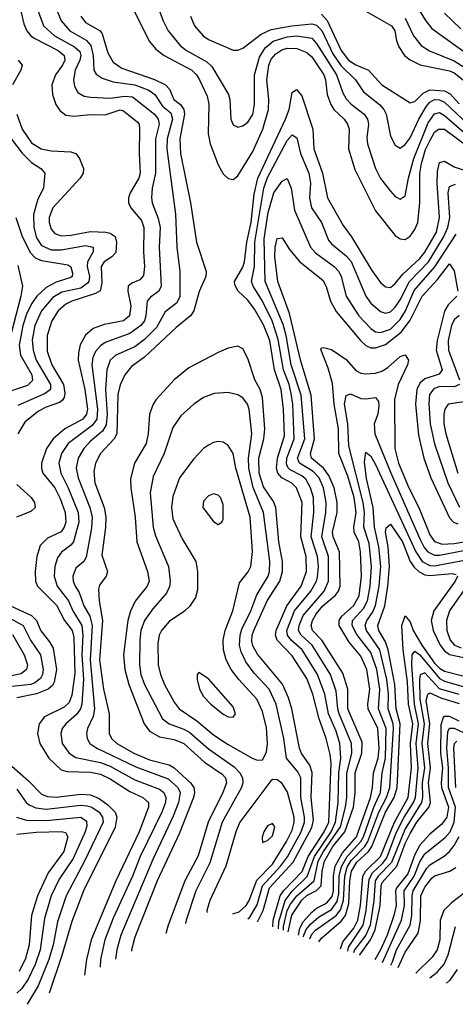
# Model space of a CAD drawing. Header units: inches. Extents: x 1308407 to 1441228, y 959628 to 1036311.
# Tile 500 of 656: x 1412002 to 1413774, y 962528 to 966535. Entities that reach past the tile are written whole.
import ezdxf

# ---------------------------------------------------------------- set-up
doc = ezdxf.new("R2010")
doc.units = ezdxf.units.IN
doc.header["$MEASUREMENT"] = 0
doc.layers.add('B4916', color=7, linetype='Continuous')

msp = doc.modelspace()

# ---------------------------------------------------------------- linework, layer by layer
at = {"layer": 'B4916', "color": 5}
for points, elevation in [([(1412446.7, 966610), (1412530, 966445.7), (1412555.5, 966415.5), (1412590.1, 966390), (1412701.9, 966330), (1412721.8, 966310), (1412733.8, 966290), (1412763.9, 966223.9), (1412771.4, 966191.4), (1412768.4, 966070), (1412776.4, 966030), (1412810, 965944), (1412830, 965907.7), (1412850, 965888.9), (1412870, 965884.6), (1412890, 965899.2), (1412950, 965998.6), (1412991.1, 966090), (1413013.7, 966170), (1413014.8, 966210), (1413006.9, 966290), (1413014.9, 966350), (1413025.3, 966374.7), (1413043.3, 966396.6), (1413067.9, 966412.1), (1413090, 966419.1), (1413130, 966417.4), (1413170, 966400.9), (1413190, 966383.8), (1413239.5, 966310), (1413245.9, 966290), (1413253.1, 966230), (1413267.4, 966190), (1413279.7, 966170), (1413321.6, 966130), (1413336.1, 966110), (1413342.1, 966090), (1413339.9, 966010), (1413364.8, 965924.8), (1413450, 965756.6), (1413530, 965656.8), (1413550, 965642.6), (1413570, 965641.2), (1413590, 965653.8), (1413610, 965681.6), (1413621.3, 965710), (1413629.7, 965790.3), (1413629.2, 965909.2), (1413636.3, 965950), (1413653.5, 966006.5), (1413670, 966042.1), (1413690, 966076.9), (1413706.4, 966090), (1413730, 966089.5), (1413830, 966015.4)], 2620), ([(1413603.9, 966610), (1413654.2, 966530), (1413679.2, 966499.2), (1413890, 966346.6)], 2760), ([(1412006.1, 966570), (1412018.7, 966518.7), (1412030.9, 966490), (1412046.7, 966470), (1412060.5, 966460.5), (1412158.5, 966410), (1412182.3, 966390), (1412185.5, 966370), (1412176.3, 966350), (1412147.3, 966310), (1412133.1, 966270), (1412135.7, 966230), (1412149.4, 966189.4), (1412165, 966165), (1412190, 966146.9), (1412222.5, 966142.5), (1412290, 966148.7), (1412350, 966147.5), (1412410, 966167.8), (1412424.6, 966164.6), (1412479.5, 966119.5), (1412487.4, 966110), (1412489, 966089), (1412487.3, 965990), (1412492.1, 965910), (1412486, 965890), (1412451.7, 965830), (1412444.7, 965810), (1412444.5, 965790), (1412454.2, 965770), (1412497.2, 965717.2), (1412507.3, 965690), (1412505.4, 965590), (1412509.5, 965530), (1412505.4, 965494.6), (1412490, 965477), (1412457.7, 965462.3), (1412443.8, 965450), (1412441.8, 965430), (1412453.9, 965370), (1412448.7, 965330), (1412424.2, 965310), (1412345.2, 965294.8), (1412301.4, 965278.6), (1412270, 965251.7), (1412248.5, 965211.5), (1412240.9, 965179.1), (1412240.3, 965150), (1412266.9, 965030), (1412277.4, 964950), (1412274.2, 964930), (1412258.8, 964910), (1412185, 964870), (1412137.7, 964830), (1412111.4, 964790), (1412091.1, 964730), (1412090.1, 964710), (1412096.1, 964690), (1412144.5, 964630), (1412165.9, 964585.9), (1412187.2, 964530), (1412189.8, 964490), (1412183.4, 964470), (1412170, 964451.2), (1412114.3, 964425.7), (1412085, 964395), (1412070.9, 964350), (1412064.2, 964290), (1412066.5, 964250), (1412074.3, 964230), (1412152.1, 964152.1), (1412184, 964090), (1412215.4, 964050), (1412221.5, 964021.5), (1412226.3, 963873.7), (1412214.1, 963785.9), (1412203.5, 963756.5), (1412182.4, 963737.6), (1412102.5, 963697.5), (1412080.8, 963670), (1412074.1, 963630), (1412083.4, 963590), (1412119.9, 963530), (1412170, 963482.8), (1412194.9, 963474.9), (1412290, 963473.3), (1412330, 963464.4), (1412370, 963445.7), (1412450, 963393.6), (1412503.2, 963370), (1412525.3, 963350), (1412525.9, 963330), (1412487.7, 963230), (1412393.5, 963030), (1412292.5, 962790), (1412273.5, 962710), (1412265.2, 962647.1)], 2520), ([(1412076.6, 966570), (1412099.3, 966510), (1412143.1, 966470), (1412224.2, 966424.1), (1412246.1, 966406.1), (1412250.6, 966390), (1412246.3, 966370), (1412227.8, 966330), (1412220.5, 966290), (1412224.3, 966264.3), (1412239, 966239), (1412264.2, 966224.2), (1412290, 966220.3), (1412370, 966215.9), (1412430, 966224.3), (1412461.2, 966221.2), (1412550.4, 966150), (1412565.7, 966130), (1412569.2, 966110), (1412554.6, 966050), (1412554.4, 965910), (1412541.2, 965850), (1412537.8, 965810), (1412540.5, 965790), (1412565.5, 965725.6), (1412573.5, 965690), (1412569.4, 965610), (1412576.9, 965450), (1412567.6, 965430), (1412534, 965406), (1412520.6, 965390), (1412515.5, 965330), (1412509.1, 965310), (1412494.4, 965290), (1412450, 965258.4), (1412350, 965221.1), (1412330, 965207.7), (1412310, 965184.9), (1412299.4, 965160.6), (1412295.9, 965130), (1412318, 964950), (1412315.8, 964910), (1412296.5, 964883.5), (1412199.5, 964810), (1412171.6, 964770), (1412161.1, 964730), (1412168.7, 964690), (1412199.5, 964630), (1412239.9, 964530), (1412242.9, 964490), (1412220.1, 964410), (1412210, 964396.6), (1412171.3, 964368.7), (1412155.3, 964344.7), (1412145, 964310), (1412142.1, 964270), (1412154.7, 964230), (1412200.8, 964170), (1412217.7, 964130), (1412255, 964070), (1412259.3, 964030), (1412254.2, 963950), (1412261.6, 963850), (1412254.4, 963750), (1412249.4, 963730.6), (1412232.7, 963707.3), (1412190.1, 963670), (1412175.1, 963650), (1412168.6, 963630), (1412174.7, 963590), (1412202.9, 963550), (1412230, 963532.6), (1412330, 963512.2), (1412370, 963496.7), (1412470, 963442.1), (1412570, 963403.9), (1412588.7, 963390), (1412596.5, 963370), (1412594.6, 963350), (1412579.9, 963310), (1412491.5, 963130), (1412460.9, 963050), (1412381.8, 962878.2), (1412347.8, 962790), (1412331.2, 962710), (1412328.9, 962679.7)], 2540), ([(1412146.9, 966586.9), (1412170.5, 966530), (1412205.8, 966490), (1412271.7, 966451.7), (1412290.6, 966430.6), (1412300.4, 966390), (1412303.7, 966330), (1412313.2, 966313.2), (1412337.3, 966297.3), (1412382.4, 966282.4), (1412470, 966269.6), (1412527.9, 966247.9), (1412551.2, 966230), (1412583.4, 966183.4), (1412616.2, 966156.1), (1412623.8, 966130), (1412602.4, 966050), (1412600.4, 966010), (1412635.8, 965744.2), (1412641, 965610), (1412653.2, 965510), (1412652.8, 965407.2), (1412639.2, 965380.8), (1412594.3, 965345.7), (1412558.2, 965281.8), (1412510, 965233.5), (1412470, 965203.8), (1412392.7, 965170), (1412369.6, 965150), (1412356.9, 965110), (1412350.8, 965030), (1412357.7, 964930), (1412353.1, 964886.9), (1412339.1, 964861), (1412290, 964819.7), (1412262.6, 964790), (1412239.5, 964750), (1412231.9, 964710), (1412239.4, 964670), (1412287.5, 964550), (1412297.2, 964510), (1412294, 964466), (1412272.4, 964347.6), (1412263.2, 964330), (1412230, 964303.2), (1412218.6, 964270), (1412219.9, 964250), (1412227.3, 964230), (1412243.6, 964203.5), (1412263.4, 964150), (1412287.7, 964107.7), (1412297.1, 964070), (1412288.5, 963930), (1412305.8, 963730), (1412300.4, 963699.6), (1412277.5, 963650), (1412274, 963630), (1412276.8, 963610), (1412287.8, 963590), (1412315.7, 963570), (1412474.8, 963494.8), (1412605.5, 963445.5), (1412645.7, 963410), (1412654.7, 963390), (1412648.5, 963350), (1412626.8, 963293.2), (1412543, 963117), (1412413, 962810), (1412397.1, 962750), (1412391.8, 962711.8)], 2560), ([(1412571.1, 966570), (1412585, 966530), (1412606.3, 966490), (1412654.4, 966430), (1412681.1, 966410), (1412763.3, 966363.3), (1412783.9, 966343.9), (1412851.5, 966230), (1412856.3, 966210), (1412860.2, 966130), (1412870, 966107.7), (1412890, 966097.2), (1412910, 966103.5), (1412930, 966118.5), (1412950, 966148.9), (1412956.6, 966190), (1412957.5, 966310), (1412978.1, 966381.9), (1413000.1, 966419.9), (1413033, 966447), (1413090, 966465.9), (1413130, 966468.9), (1413190, 966459.4), (1413210, 966438.5), (1413290.3, 966310), (1413316.8, 966236.8), (1413330, 966213.4), (1413350.8, 966190.8), (1413403.4, 966150), (1413417.3, 966130), (1413421, 966110), (1413414.6, 966054.6), (1413416.5, 966030), (1413449.2, 965930), (1413470, 965889.3), (1413510, 965837.2), (1413530, 965815.5), (1413550, 965804.5), (1413570, 965818.7), (1413583.3, 965890), (1413605.1, 965970), (1413664.1, 966115.9), (1413690, 966152.4), (1413710, 966156.7), (1413730, 966145.8), (1413810, 966076.6)], 2640), ([(1413230, 966557.6), (1413252.3, 966532.3), (1413310.3, 966410), (1413339.8, 966370), (1413370, 966351.2), (1413421.6, 966330), (1413474.7, 966270), (1413590, 966196.8), (1413610, 966201.9), (1413644, 966236), (1413670, 966249), (1413730, 966245.6), (1413753.8, 966233.8), (1413790, 966192.2)], 2680), ([(1413409.5, 966570), (1413514.7, 966510), (1413527.8, 966490), (1413534.4, 966450), (1413544.1, 966424.1), (1413568, 966390), (1413590, 966371.1), (1413631.7, 966351.7), (1413750, 966326.3), (1413770, 966318.3), (1413841.6, 966261.6)], 2720), ([(1413730, 966561.1), (1413797.3, 966497.3)], 2780), ([(1412250.1, 966550), (1412270, 966524), (1412328.8, 966490), (1412338, 966478), (1412360.7, 966400.7), (1412382.4, 966362.4), (1412417.4, 966337.4), (1412550, 966292.2), (1412595.7, 966270), (1412611.7, 966251.7), (1412628.9, 966210), (1412655.5, 966190), (1412670.2, 966170.2), (1412672.8, 966150), (1412653.3, 966050), (1412656.6, 965990), (1412697.2, 965790), (1412721.2, 965630), (1412760.1, 965510), (1412759, 965490), (1412731.6, 965428.4), (1412709.8, 965350.2), (1412697.1, 965330), (1412637.9, 965282.1), (1412510, 965161.1), (1412456.8, 965123.2), (1412429.8, 965090.2), (1412410.8, 965049.2), (1412401.7, 965010), (1412396.8, 964850), (1412385.8, 964830), (1412330.5, 964770), (1412310.8, 964730), (1412303.8, 964696.2), (1412306.9, 964650), (1412344.9, 964550), (1412352, 964510), (1412351.3, 964468.6), (1412335.5, 964355.5), (1412359.6, 964290), (1412353.2, 964270), (1412326.4, 964233.6), (1412323.1, 964216.9), (1412325.4, 964170), (1412338.9, 964090), (1412326.5, 963930), (1412343, 963810), (1412366.4, 963710), (1412366.1, 963630), (1412375.5, 963610), (1412396.9, 963590), (1412466.6, 963550), (1412530, 963523.4), (1412610, 963502.4), (1412630, 963491), (1412697.2, 963430), (1412710.4, 963410), (1412713.6, 963390), (1412709.5, 963370), (1412650, 963222.1), (1412560.9, 963030), (1412470, 962800.7), (1412456.9, 962750), (1412456.5, 962744.9)], 2580), ([(1412696.6, 966550), (1412713.5, 966510), (1412747.7, 966470), (1412770, 966453.9), (1412870, 966410.9), (1412890, 966411.6), (1412910, 966419.1), (1412983.8, 966476.2), (1413025.1, 966494.9), (1413109.4, 966510.6), (1413190, 966518.1), (1413210, 966513.4), (1413231.4, 966491.4), (1413276.3, 966396.3), (1413308.2, 966348.2), (1413368.1, 966290), (1413401.3, 966241.3), (1413465.3, 966190), (1413483.8, 966170), (1413493.1, 966150), (1413510, 966060.5), (1413530, 966024.9), (1413550, 966012.7), (1413570, 966027.3), (1413590, 966054.4), (1413625.5, 966130), (1413656.9, 966183.1), (1413670, 966199.8), (1413690, 966210.7), (1413710, 966209.1), (1413730, 966199.7), (1413825.4, 966110)], 2660), ([(1413570, 966541.5), (1413603.4, 966470), (1413635.6, 966430), (1413668.8, 966408.8), (1413770, 966367.5), (1413878.6, 966298.6)], 2740), ([(1411995.7, 966370), (1412012.5, 966350), (1412007.1, 966330), (1411972.7, 966270)], 2480), ([(1413031.9, 962843.2), (1413032.8, 962870), (1413062, 962970), (1413075.4, 962990), (1413151, 963069), (1413176, 963130), (1413240.8, 963230), (1413259.1, 963270), (1413268.6, 963510), (1413265.3, 963545.3), (1413249.1, 963610), (1413220, 963690), (1413195.1, 963790), (1413170, 963853.6), (1413110, 963946.2), (1413049.4, 964010), (1413042.2, 964030), (1413045.5, 964050), (1413088.1, 964150), (1413147.5, 964230), (1413168.5, 964290), (1413167.2, 964350), (1413145.2, 964430), (1413151.4, 964570), (1413128.3, 964630), (1413109.2, 964649.2), (1413069, 964670), (1413052.7, 964690), (1413047.1, 964710), (1413050.3, 964750), (1413078.6, 964841.4), (1413074.8, 964950), (1413065.3, 965030), (1413038.1, 965110), (1413019.2, 965230), (1412993.9, 965293.9), (1412956.7, 965356.7), (1412930, 965393.5), (1412890.4, 965430), (1412876.7, 965456.7), (1412876.4, 965470), (1412910, 965527.9), (1412916.8, 965550), (1412926.3, 965630), (1412943.2, 965710), (1412955.4, 965824.6), (1412970.1, 965889.9), (1413083.9, 966130), (1413097.9, 966170), (1413110, 966238.3), (1413128.7, 966251.3), (1413150, 966225.2), (1413194.5, 966090), (1413198, 966010), (1413233.7, 965910), (1413253.7, 965810), (1413318.1, 965698.1), (1413351.9, 965651.9), (1413435, 965515), (1413470, 965466), (1413490, 965447.5), (1413510, 965445), (1413530, 965461.3), (1413560.5, 965499.5), (1413630, 965563), (1413650.5, 965589.5), (1413697.6, 965670), (1413710.4, 965730), (1413701, 965870), (1413702.2, 965917.8), (1413710, 965953.3), (1413730, 965959.4), (1413770, 965936.9), (1413850, 965909.4)], 2580), ([(1411990.1, 966150.1), (1412011.2, 966090), (1412050, 966034.4), (1412089.3, 966010), (1412130, 966001.2), (1412210, 965996.8), (1412230.1, 965990.1), (1412245, 965970), (1412262, 965930), (1412260.6, 965910), (1412247.4, 965890), (1412136.6, 965770), (1412121.9, 965730), (1412121.5, 965710), (1412130, 965682.4), (1412144.7, 965664.7), (1412170, 965654.8), (1412210, 965657.8), (1412290, 965673.2), (1412351.8, 965670), (1412370, 965665.7), (1412390, 965652.2), (1412396.3, 965630), (1412392.5, 965587.5), (1412376.6, 965570), (1412345.6, 965550), (1412333.7, 965530), (1412336.5, 965463.5), (1412328.6, 965431.4), (1412310, 965420.4), (1412214, 965390), (1412190, 965377.8), (1412158.8, 965350), (1412133.2, 965310), (1412114.1, 965250), (1412114, 965186), (1412132.5, 965130), (1412179.5, 965050), (1412185.5, 965014.5), (1412182.3, 964997.7), (1412175.1, 964984.9), (1412163.1, 964976.9), (1412110, 964958.8), (1412078, 964942), (1412023.3, 964896.7), (1411994.8, 964850)], 2480), ([(1411942.6, 966082.6), (1412011.4, 965991.4), (1412050, 965954.2), (1412087.5, 965930), (1412104.6, 965910), (1412099, 965850), (1412075.9, 965804.1), (1412058.2, 965741.8), (1412059.1, 965690), (1412070, 965647.8), (1412090, 965615.6), (1412130, 965599.1), (1412170, 965598.2), (1412270, 965615.8), (1412300.2, 965610), (1412300.7, 965600.7), (1412300.6, 965590), (1412278.2, 965550), (1412276.1, 965530), (1412285.2, 965490), (1412283.5, 965470), (1412277.8, 965462.2), (1412250, 965442.1), (1412173.8, 965426.2), (1412136.1, 965403.9), (1412090.7, 965350), (1412063.2, 965290), (1412052.8, 965232.8), (1412056.4, 965190), (1412069.5, 965150), (1412127.8, 965050), (1412127.4, 965030), (1412106, 965014), (1411994.8, 964965.2)], 2460), ([(1413054.4, 962835.9), (1413055.9, 962864.1), (1413081.7, 962950), (1413110.8, 962989.2), (1413171.9, 963048.1), (1413200.9, 963130), (1413268.9, 963230), (1413287.1, 963270), (1413297.2, 963350), (1413300.1, 963470), (1413308.9, 963530), (1413305, 963590), (1413290, 963640.2), (1413258.8, 963710), (1413243.8, 963790), (1413213.4, 963870), (1413150.8, 963970), (1413107, 964010), (1413091.8, 964030), (1413088.8, 964048.8), (1413120.4, 964130), (1413186.1, 964210), (1413209.2, 964250), (1413213.2, 964266.8), (1413217, 964310), (1413213.3, 964350), (1413188, 964430), (1413199.1, 964530), (1413196.9, 964590), (1413185.5, 964630), (1413165.8, 964665.8), (1413150, 964679.3), (1413102.8, 964702.8), (1413092.6, 964712.6), (1413087.6, 964727.6), (1413088.8, 964750), (1413119, 964830), (1413113, 964970), (1413106.6, 965013.4), (1413098, 965050), (1413075, 965110), (1413053.4, 965233.4), (1413029.3, 965309.4), (1412990, 965390), (1412952, 965450), (1412945.5, 965470), (1412957.1, 965530), (1412958.6, 965630), (1412994.6, 965850), (1413010, 965892.9), (1413090, 966043.7), (1413110, 966066.7), (1413130, 966054), (1413144.5, 965990), (1413177.6, 965910), (1413184.7, 965870), (1413180.7, 965810), (1413189.3, 965769.3), (1413229.5, 965709.5), (1413257.7, 965637.7), (1413270, 965622.6), (1413330, 965574.1), (1413350, 965551), (1413410.1, 965410.1), (1413430, 965382.1), (1413470, 965347.2), (1413490, 965341.3), (1413510, 965346.6), (1413530, 965365.2), (1413550, 965394.9), (1413588.1, 965470), (1413665.6, 965550), (1413726.2, 965650), (1413743.8, 965690), (1413751.6, 965730), (1413744.5, 965830), (1413750, 965856.3), (1413774.7, 965865.3)], 2560), ([(1413074.6, 962829.4), (1413075.4, 962844.6), (1413090.6, 962910), (1413103.9, 962936.1), (1413129.4, 962970), (1413199.6, 963030), (1413216.1, 963110), (1413237.8, 963150), (1413307.7, 963250), (1413327.5, 963330), (1413333.3, 963370), (1413332.7, 963467.3), (1413353.1, 963550), (1413351.3, 963590), (1413302, 963710), (1413296.3, 963730), (1413290, 963803.1), (1413266.7, 963870), (1413192.1, 963990), (1413147.3, 964030), (1413136.7, 964050), (1413138.4, 964070), (1413154.8, 964110), (1413240.6, 964210), (1413257.7, 964250), (1413258, 964350), (1413231.5, 964430), (1413248, 964530), (1413248.7, 964570), (1413237.7, 964630), (1413219.7, 964670), (1413196, 964696), (1413140.7, 964730), (1413132.3, 964750), (1413161.6, 964830), (1413146.7, 965006.7), (1413106.1, 965130), (1413086.3, 965250), (1413074.4, 965294.4), (1413000.9, 965470), (1412996.2, 965643.8), (1413012.5, 965750), (1413036.3, 965830), (1413070, 965878.2), (1413090, 965888.9), (1413106.5, 965850), (1413120, 965760), (1413185.6, 965610), (1413205.7, 965585.7), (1413280.9, 965530), (1413299.7, 965510), (1413310.1, 965490), (1413330.4, 965410), (1413381.3, 965330), (1413430, 965278.6), (1413450, 965265.1), (1413470, 965261.4), (1413510, 965276.2), (1413550, 965315.2), (1413571.2, 965350), (1413606.9, 965433.1), (1413691.1, 965528.9), (1413778.3, 965661.7)], 2540), ([(1411986.6, 965730), (1412012.2, 965652.2), (1412046, 965586), (1412065.4, 965565.4), (1412090, 965554.4), (1412197.7, 965537.7), (1412210, 965528.9), (1412216.6, 965503.4), (1412215.6, 965490), (1412210, 965485.6), (1412150, 965466.8), (1412110, 965445.8), (1412071.6, 965410), (1412050, 965378.2), (1412030, 965336.6), (1412014.7, 965290), (1411999.1, 965210), (1412005.4, 965170), (1412050.6, 965090), (1412053.8, 965066.2), (1412034, 965046), (1411944.1, 965015.9)], 2440), ([(1413094.5, 962823), (1413108.9, 962891.1), (1413150, 962952.4), (1413170, 962971.2), (1413210, 962991.9), (1413228.1, 963010), (1413232.1, 963070), (1413241.6, 963110), (1413275.7, 963170), (1413325.1, 963230), (1413359.3, 963330), (1413367.3, 963390), (1413366.8, 963470), (1413394.3, 963550), (1413395.5, 963595.5), (1413336.5, 963730), (1413336.5, 963810), (1413316.3, 963876.3), (1413231.5, 964010), (1413193, 964050), (1413188.2, 964070), (1413193.2, 964090), (1413210, 964118.7), (1413235.1, 964150), (1413286.2, 964193.8), (1413298.3, 964210), (1413305.5, 964230), (1413302.6, 964370), (1413276.6, 964430), (1413274.6, 964450), (1413294.1, 964530), (1413293.8, 964570), (1413281.6, 964630), (1413260, 964680), (1413237.5, 964710), (1413189.3, 964750), (1413185.4, 964770), (1413200.8, 964830), (1413187.6, 965007.6), (1413145.8, 965145.8), (1413099.7, 965339.7), (1413051.9, 965470), (1413040, 965570), (1413041.7, 965610), (1413050, 965644.4), (1413070, 965647.1), (1413099.5, 965599.5), (1413141.8, 965550), (1413234.7, 965474.7), (1413248.8, 965448.8), (1413266.1, 965390), (1413290, 965348), (1413387.9, 965230), (1413410, 965209.1), (1413430, 965199.6), (1413450, 965199), (1413490, 965213.4), (1413555.7, 965264.3), (1413590, 965311.8), (1413638.9, 965410), (1413701.8, 965478.2), (1413750, 965541.7), (1413770, 965513.6), (1413784.7, 965430)], 2520), ([(1411994.6, 965534.6), (1412013, 965450), (1412006.7, 965410), (1411950, 965190.1)], 2420), ([(1413780.5, 965410), (1413744.7, 965375.3), (1413730.8, 965349.2), (1413699.9, 965230), (1413696.3, 965190), (1413720.1, 965110), (1413707.9, 965092.2), (1413650, 965073.4), (1413630, 965056.2), (1413617.1, 965030), (1413611.8, 964970), (1413623.8, 964843.8), (1413645.6, 964750), (1413674.2, 964670), (1413750, 964507.8), (1413766.7, 964490), (1413784, 964484)], 2520), ([(1413790, 965330.9), (1413770, 965314.2), (1413758.7, 965290), (1413745.7, 965230), (1413746.3, 965190), (1413791.4, 965070)], 2540), ([(1412890, 965206), (1412850, 965198.2), (1412810, 965181), (1412690, 965118.1), (1412630.1, 965070), (1412557.7, 964990), (1412544.7, 964970), (1412530.1, 964929.9), (1412524.7, 964850), (1412516.9, 964810), (1412469.2, 964730), (1412452.8, 964667.2), (1412453.5, 964630), (1412471.4, 964510), (1412477.8, 964410), (1412521.3, 964290), (1412528.7, 964250), (1412520.8, 964230), (1412471.2, 964168.8), (1412452, 964128), (1412441.7, 964090), (1412423.8, 963950), (1412430, 963890.1), (1412445.3, 963830), (1412508.2, 963670), (1412530, 963639.6), (1412570, 963616.8), (1412630, 963606.3), (1412669.3, 963589.3), (1412754, 963514), (1412825, 963465), (1412838.6, 963450), (1412843.1, 963430), (1412828.6, 963390), (1412769.3, 963270), (1412727.4, 963132.6), (1412674.1, 963030), (1412606.2, 962850), (1412596.9, 962816.6)], 2620), ([(1412968.8, 962863.6), (1412992.1, 962910), (1413018.2, 963001.8), (1413114, 963106), (1413190, 963247.7), (1413197, 963277), (1413187.7, 963370), (1413192, 963472), (1413181.8, 963501.9), (1413148.3, 963548.3), (1413139.9, 963570), (1413109.1, 963730), (1413095.8, 963775.8), (1413071.5, 963831.5), (1412970, 963953), (1412950, 963987.5), (1412946.2, 964006.1), (1412947.4, 964030), (1412954.1, 964050), (1413008.7, 964170), (1413060, 964250), (1413070.7, 964290), (1413071.7, 964330), (1413056.7, 964410), (1413044.5, 964550), (1413034.4, 964574.4), (1412993.3, 964633.4), (1412975.9, 964690), (1412975, 964750), (1412995.2, 964830), (1412999.3, 964870), (1412990, 964998), (1412979.7, 965030), (1412958.1, 965070), (1412930, 965155.6), (1412910, 965195.1), (1412890, 965206)], 2620), ([(1413135.6, 962809.7), (1413142.1, 962837.9), (1413155.6, 962864.4), (1413190, 962903.5), (1413210, 962919), (1413250, 962939.5), (1413273.1, 962966.9), (1413279.2, 962990), (1413279.1, 963050), (1413285.7, 963090), (1413315.2, 963144.8), (1413372.3, 963210), (1413429.2, 963370), (1413437.4, 963410), (1413441.4, 963470), (1413460.1, 963530), (1413464.7, 963570), (1413458.6, 963650), (1413419.4, 963730), (1413417.9, 963750), (1413426.4, 963810), (1413414.6, 963890), (1413390, 963944.3), (1413342.5, 964002.5), (1413301.4, 964070), (1413301.7, 964090), (1413312.5, 964107.5), (1413359.3, 964150), (1413382.9, 964190), (1413392.9, 964270), (1413389, 964370), (1413381.8, 964410), (1413362.8, 964450), (1413361.2, 964470), (1413370.8, 964530), (1413362, 964590), (1413337.1, 964677.1), (1413299.7, 964770), (1413299.6, 964870), (1413281.1, 964970), (1413274.2, 965054.2), (1413256.7, 965116.7), (1413227, 965193), (1413230, 965200.3), (1413238.5, 965201.5), (1413270, 965193.2), (1413330, 965152.4), (1413370, 965107.1), (1413390, 965096.4), (1413410, 965093.5), (1413450, 965096.2), (1413474.9, 965105.1), (1413499.9, 965120.1), (1413550, 965164), (1413570.5, 965170.5), (1413583.4, 965150), (1413579.2, 965130), (1413541.3, 965050), (1413526.1, 964990), (1413528, 964790), (1413543.3, 964730), (1413584.5, 964630), (1413625.5, 964550), (1413670, 964438.4), (1413690, 964412), (1413721.2, 964401.2), (1413770, 964403.2), (1414040.8, 964450)], 2480), ([(1413790.6, 965050), (1413770, 965041.5), (1413710, 965041.7), (1413686.9, 965033.1), (1413669.7, 965010), (1413666.2, 964973.8), (1413671.4, 964890), (1413688.9, 964808.9), (1413743.2, 964650), (1413791.2, 964551.2)], 2540), ([(1412850, 965018.4), (1412793.2, 965013.2), (1412750, 964998), (1412710, 964969.8), (1412657.6, 964922.4), (1412625.2, 964874.8), (1412589.6, 964770), (1412544.4, 964675.6), (1412533.3, 964610), (1412544.7, 964470), (1412554.7, 964434.7), (1412607.5, 964310), (1412614.2, 964250), (1412611.1, 964228.9), (1412598.8, 964201.2), (1412542.9, 964137.1), (1412509.3, 964090), (1412495.2, 964050), (1412490.1, 964010), (1412489.7, 963910), (1412495.3, 963870), (1412510, 963829.4), (1412583.1, 963690), (1412609.3, 963669.3), (1412670, 963647.5), (1412693.9, 963633.9), (1412770, 963567.7), (1412874.1, 963494.1), (1412897.8, 963470), (1412908.3, 963450), (1412910.1, 963430), (1412904.2, 963410), (1412826.1, 963270), (1412775.6, 963104.4), (1412719.1, 962990), (1412679.2, 962870), (1412677, 962857.5)], 2640), ([(1412930.2, 962876.1), (1412937.9, 962882.1), (1412967.5, 962932.5), (1412989.9, 963010.1), (1413063.1, 963090), (1413091.9, 963128.1), (1413146.9, 963230), (1413160.9, 963270), (1413160.9, 963290), (1413145.4, 963370), (1413145.2, 963450), (1413133.9, 963473.9), (1413087.1, 963530), (1413076.7, 963610), (1413045.9, 963750), (1413016.6, 963810), (1412955.3, 963875.3), (1412922, 963922), (1412902.8, 963962.8), (1412896.6, 963990), (1412898.5, 964030), (1412905.8, 964054.2), (1412942.5, 964130), (1412966.1, 964193.9), (1413012.1, 964270), (1413017.9, 964290), (1413019.4, 964330), (1412993.5, 964530), (1412951.9, 964631.9), (1412933.7, 964710), (1412932.8, 964750), (1412946.8, 964850), (1412935.6, 964950), (1412929.1, 964970), (1412910, 964995.9), (1412890, 965009), (1412850, 965018.4)], 2640), ([(1413156.4, 962803), (1413157.9, 962810), (1413167.3, 962832.7), (1413185.1, 962854.9), (1413217.4, 962882.6), (1413270, 962914.1), (1413293.4, 962946.6), (1413300.7, 962979.3), (1413301.8, 963050), (1413310.9, 963089.1), (1413333.7, 963130), (1413389.6, 963190), (1413400.6, 963210), (1413442.9, 963330), (1413469.3, 963390), (1413476.1, 963470), (1413490, 963530), (1413493.4, 963650), (1413462, 963730), (1413466.5, 963810), (1413454.8, 963890), (1413430, 963959.9), (1413373.5, 964033.5), (1413354.3, 964070), (1413355.7, 964090), (1413401, 964139), (1413417.5, 964170), (1413428.4, 964230), (1413432.6, 964310), (1413423.5, 964403.5), (1413402.2, 964470), (1413404.1, 964530), (1413399, 964570), (1413341.3, 964801.3), (1413337.1, 964890), (1413323.6, 964970), (1413330, 965006.3), (1413347.3, 965012.7), (1413390, 964993.7), (1413410, 964991.8), (1413450, 964997.2), (1413461.2, 964981.2), (1413463.7, 964963.7), (1413458.7, 964930), (1413444.6, 964890), (1413446.3, 964850), (1413510, 964693.7), (1413630, 964421.8), (1413647.5, 964387.5), (1413662.6, 964370), (1413690, 964356.4), (1413710, 964355.3), (1413950, 964401.5)], 2460), ([(1413810, 964980.1), (1413745, 964970), (1413731.1, 964950), (1413727.5, 964930), (1413727.8, 964890), (1413735.4, 964850), (1413785, 964690)], 2560), ([(1413181.7, 962794.8), (1413190, 962813.1), (1413205.4, 962830), (1413290, 962889.6), (1413307.2, 962912.8), (1413319.5, 962950), (1413324.5, 963050), (1413334.3, 963085.7), (1413350, 963113.7), (1413405.4, 963170), (1413418.1, 963190), (1413462.4, 963310), (1413494, 963370), (1413507.4, 963410), (1413523, 963650), (1413521.2, 963670), (1413500.5, 963730), (1413502.5, 963790), (1413495.9, 963850), (1413466.6, 963970), (1413413.2, 964050), (1413407.6, 964070), (1413413.6, 964090), (1413437.3, 964122.7), (1413449.5, 964150.5), (1413464, 964230), (1413470.5, 964310), (1413463.4, 964390), (1413445.2, 964470), (1413440, 964550), (1413412.5, 964667.5), (1413404.1, 964735.9), (1413410, 964774.9), (1413430, 964759.1), (1413450, 964725), (1413612.9, 964370), (1413639.6, 964330), (1413670, 964313.9), (1413690, 964312.7), (1413889.7, 964350)], 2440), ([(1411990, 964643.4), (1412048.2, 964590), (1412062.7, 964570), (1412065, 964550), (1412047, 964533), (1411988.4, 964510)], 2480), ([(1413218.5, 962782.9), (1413230, 962796.9), (1413310, 962866.3), (1413326.9, 962890), (1413341, 962939), (1413345.1, 963030), (1413352, 963070), (1413373.7, 963106.3), (1413420.9, 963150), (1413434.9, 963170), (1413490, 963310), (1413525.2, 963370), (1413537, 963410), (1413549.6, 963670), (1413533.3, 963730), (1413528.5, 963830), (1413501.3, 963970), (1413490, 964002.6), (1413462.9, 964050), (1413458.8, 964070), (1413487.7, 964150), (1413500, 964230), (1413506.7, 964310), (1413501.6, 964390), (1413490.4, 964450), (1413492.8, 964467.2), (1413510, 964481.7), (1413559.5, 964410), (1413590.5, 964330), (1413606.8, 964306.8), (1413627.6, 964287.6), (1413650, 964275.9), (1413670, 964272.8), (1413761.9, 964281.9), (1413777.3, 964277.3)], 2420), ([(1413782.9, 964270), (1413773.9, 964250), (1413687.2, 964130), (1413676.2, 964090), (1413683.9, 964050), (1413712.4, 963990), (1413730, 963966.4), (1413750, 963951), (1413834.7, 963934.7)], 2420), ([(1413835.3, 964250), (1413750.1, 964130), (1413737.7, 964090), (1413739.6, 964050), (1413753.9, 964010), (1413771.1, 963990), (1413798.4, 963978.4)], 2440), ([(1411964.2, 964150), (1412050, 964110), (1412069.7, 964090), (1412087.7, 964047.7), (1412123.3, 964003.3), (1412137.4, 963977.4), (1412150.9, 963890), (1412141.5, 963838.5), (1412134.7, 963825.3), (1412117.9, 963810), (1412070, 963792.2), (1411990, 963775.9)], 2480), ([(1411906.7, 964130), (1412015.8, 964070), (1412046.2, 964010), (1412086.8, 963950), (1412097.4, 963890), (1412094.7, 963870), (1412086.3, 963853.7), (1412063.7, 963836.3), (1412047.8, 963830), (1411970, 963820.8)], 2460), ([(1413307.7, 962754), (1413317.2, 962782.8), (1413361.4, 962838.6), (1413377.7, 962870), (1413389.1, 962930), (1413398.2, 963050), (1413410, 963071.4), (1413469.8, 963130.2), (1413526.2, 963270), (1413582.8, 963370), (1413596.3, 963490), (1413591.6, 963590), (1413601.4, 963670), (1413583.3, 963750), (1413580.1, 963839.9), (1413562.1, 963970), (1413556.4, 964070), (1413570, 964109.1), (1413590, 964085), (1413602.2, 964050), (1413638.2, 963990), (1413690, 963916.8), (1413710, 963895.4), (1413730, 963883.3), (1413804.9, 963864.8)], 2380), ([(1411973.2, 964033.2), (1412020.1, 963950), (1412033.2, 963910), (1412029.2, 963890), (1412007.4, 963872.6), (1411890, 963848.3)], 2440), ([(1413336.7, 962744.7), (1413339.5, 962760.6), (1413399.2, 962850), (1413412, 962910), (1413423.2, 963036.8), (1413437.3, 963062.7), (1413478.5, 963101.5), (1413495.4, 963124.6), (1413533.6, 963226.4), (1413565.9, 963290), (1413604.5, 963350), (1413611.6, 963370), (1413623.7, 963490), (1413614.7, 963590), (1413624.5, 963670), (1413607.7, 963750), (1413597.2, 963910), (1413598.8, 963950), (1413610, 963964.6), (1413630, 963950.8), (1413710, 963854.3), (1413730, 963843), (1413810, 963819.7)], 2360), ([(1413790, 963788.7), (1413710, 963812.3), (1413650, 963876.7), (1413631.7, 963868.3), (1413629, 963851), (1413629.5, 963769.4), (1413647.3, 963670), (1413637.8, 963590), (1413649.3, 963490), (1413639.9, 963430), (1413641.3, 963370), (1413637.3, 963350), (1413570, 963242.5), (1413514.7, 963105.3), (1413460.4, 963050), (1413448.7, 963030), (1413442.8, 962950), (1413427.2, 962850), (1413409.5, 962810), (1413364.3, 962750), (1413360.3, 962737)], 2340), ([(1413386, 962728.7), (1413386.1, 962730), (1413429.5, 962790.5), (1413448.7, 962831.3), (1413468.3, 962930), (1413472.2, 963010), (1413476.6, 963023.4), (1413536.8, 963090), (1413570, 963182), (1413590, 963223.8), (1413617.8, 963270), (1413668, 963332), (1413673.5, 963350), (1413664.5, 963430), (1413673.5, 963490), (1413662.4, 963590), (1413670.1, 963670), (1413656.1, 963763.9), (1413662.7, 963790), (1413670, 963796.3), (1413715.8, 963775.9), (1413790, 963752)], 2320), ([(1413790, 963679.9), (1413750, 963699.1), (1413730, 963698.8), (1413725.2, 963694.8), (1413715, 963665), (1413714.1, 963550), (1413722.4, 963490), (1413716.2, 963430), (1413717.9, 963410), (1413745.9, 963330), (1413739.3, 963290), (1413718.8, 963261.2), (1413670, 963220.4), (1413630, 963175.6), (1413610, 963137.2), (1413580.7, 963059.3), (1413536.3, 963003.7), (1413531.4, 962990), (1413533, 962930), (1413523.4, 962890), (1413497.1, 962810), (1413470.3, 962749.7), (1413446.6, 962709.1)], 2280), ([(1413478.2, 962698.9), (1413555.2, 962870), (1413568.1, 962930), (1413566.7, 962990), (1413606.6, 963050), (1413630, 963107.3), (1413650, 963140.4), (1413733.5, 963206.5), (1413753, 963230), (1413770, 963269.5), (1413775.5, 963330), (1413746.1, 963410), (1413746.6, 963490), (1413740.1, 963570), (1413743.5, 963636.5), (1413750, 963651.7), (1413770, 963652), (1413810, 963633.2)], 2260), ([(1413776.9, 963410), (1413767.7, 963570), (1413771, 963589), (1413780.6, 963599.4)], 2240), ([(1411970, 963497.1), (1412037.7, 963437.7), (1412090, 963383.5), (1412114.3, 963374.3), (1412150, 963371.3), (1412250, 963382.7), (1412290, 963380.7), (1412325.8, 963365.8), (1412360.4, 963340.4), (1412390.4, 963310), (1412396.9, 963290), (1412390, 963249.3), (1412261.6, 962990), (1412214.4, 962865.6), (1412173.7, 962726.3), (1412121.9, 962573.9)], 2480), ([(1413030, 963443.5), (1413023.1, 963436.9), (1412898.1, 963270), (1412881.7, 963230), (1412841.2, 963090), (1412775, 962950), (1412763.6, 962910), (1412764.7, 962902.4)], 2660), ([(1412868.5, 962896.1), (1412895, 962905), (1412923.9, 962930), (1412935.4, 962950), (1412966.3, 963033.7), (1413030, 963098.2), (1413087.5, 963190), (1413110, 963237.4), (1413118.6, 963270), (1413117.9, 963290), (1413091.7, 963391.7), (1413070, 963427.3), (1413050, 963441.4), (1413030, 963443.5)], 2660), ([(1411990, 963403.7), (1412027.9, 963350), (1412040.2, 963340.2), (1412067.9, 963327.9), (1412110, 963322.4), (1412250, 963337.9), (1412275.9, 963335.9), (1412295.2, 963330), (1412324.5, 963310), (1412338.8, 963290), (1412341.3, 963270), (1412266.1, 963110), (1412190.7, 962970), (1412156.1, 962863.9), (1412138.6, 962770), (1412120, 962710), (1412076.3, 962603.7), (1412032.3, 962528.1)], 2460), ([(1411988.3, 963290), (1412030, 963278.1), (1412110, 963275.6), (1412250, 963290.1), (1412273.1, 963273.1), (1412274.8, 963254.8), (1412268, 963230), (1412219, 963121), (1412163, 963037), (1412130, 962970), (1412102.2, 962877.8), (1412085, 962750), (1412065.2, 962690), (1412036.2, 962630), (1412010, 962593), (1411990, 962573.9)], 2440), ([(1411990, 963220.5), (1412070, 963228.4), (1412171.6, 963231.6), (1412187.6, 963227.6), (1412197.5, 963210), (1412181.8, 963150), (1412117.5, 963062.5), (1412074.1, 962970), (1412049.7, 962889.7), (1412040.5, 962770), (1412025.8, 962714.2), (1411999, 962661)], 2420), ([(1413511.9, 962688), (1413518.6, 962701.4), (1413535.1, 962750), (1413590, 962850), (1413597.8, 962890), (1413598.2, 962970), (1413603.2, 962990), (1413658, 963082), (1413670, 963095.5), (1413728.6, 963131.4), (1413750, 963150.1), (1413770, 963174.2), (1413789.3, 963210.7)], 2240), ([(1413541.6, 962678.4), (1413570, 962739.7), (1413623, 962817), (1413632.3, 962867.7), (1413633.7, 962970), (1413650, 963004.4), (1413678.5, 963041.5), (1413690, 963050.6), (1413752.2, 963070), (1413775.7, 963084.3)], 2220), ([(1413815.3, 962984.7), (1413758.4, 962941.6), (1413727.9, 962910), (1413712.8, 962870), (1413711.3, 962790), (1413699.8, 962750), (1413679.8, 962720.2), (1413613.9, 962655)], 2180), ([(1413671.2, 962636.5), (1413700.5, 962659.5), (1413728.5, 962691.5), (1413744.9, 962730), (1413774.8, 962845.2)], 2160), ([(1413781.7, 962670), (1413750, 962624.4), (1413738.7, 962614.7)], 2140)]:
    msp.add_lwpolyline(points, dxfattribs=dict(at, elevation=elevation))
for points, elevation in [([(1412810, 964818), (1412790, 964814.5), (1412770, 964803.9), (1412750, 964789.8), (1412710, 964747.7), (1412652.1, 964670), (1412625, 964595), (1412618.9, 964550), (1412624.3, 964504.3), (1412662.9, 964422.9), (1412718.4, 964330), (1412725.5, 964290), (1412725.1, 964214.9), (1412716.7, 964183.3), (1412692.8, 964147.2), (1412672.1, 964127.9), (1412610, 964085.4), (1412579.2, 964050), (1412569.6, 964030), (1412563.6, 963996.4), (1412565.3, 963910), (1412575, 963870), (1412591.1, 963830), (1412630, 963757.7), (1412650.1, 963730), (1412722.4, 963682.4), (1412790, 963624.8), (1412850, 963585.4), (1412950, 963528), (1412970, 963522.2), (1412990, 963522.6), (1413005.5, 963554.5), (1413010.3, 963589.7), (1413006.3, 963653.7), (1412990, 963720.3), (1412966, 963770), (1412893, 963850), (1412862.8, 963890), (1412841.9, 963930), (1412831.1, 963970), (1412829.9, 964010), (1412837.6, 964050), (1412868.6, 964130), (1412896.7, 964243.3), (1412931.8, 964288.2), (1412942.1, 964310), (1412949.4, 964370.6), (1412939.9, 964510), (1412881.6, 964710), (1412870.3, 964770.3), (1412850, 964802.3), (1412830, 964815.6)], 2660), ([(1412790, 964605.1), (1412770, 964596.9), (1412750, 964576.2), (1412746.5, 964550), (1412790, 964493.4), (1412810, 964480.7), (1412824, 964490), (1412830, 964502), (1412830, 964562), (1412818.9, 964590), (1412810, 964600.5)], 2680), ([(1412730, 963879), (1412724, 963870), (1412724.4, 963850), (1412734, 963810), (1412750, 963781.3), (1412779.5, 963750), (1412830, 963708.3), (1412850, 963698.5), (1412870, 963697), (1412880.4, 963710), (1412870, 963738.3), (1412770, 963853)], 2680), ([(1413030, 963264.2), (1413010, 963255.1), (1412994.9, 963230), (1412987.8, 963207.7), (1412990, 963186), (1413010, 963194.4), (1413030, 963214), (1413040.4, 963250)], 2680)]:
    msp.add_lwpolyline(points, close=True, dxfattribs=dict(at, elevation=elevation))

doc.saveas('drawing.dxf')
